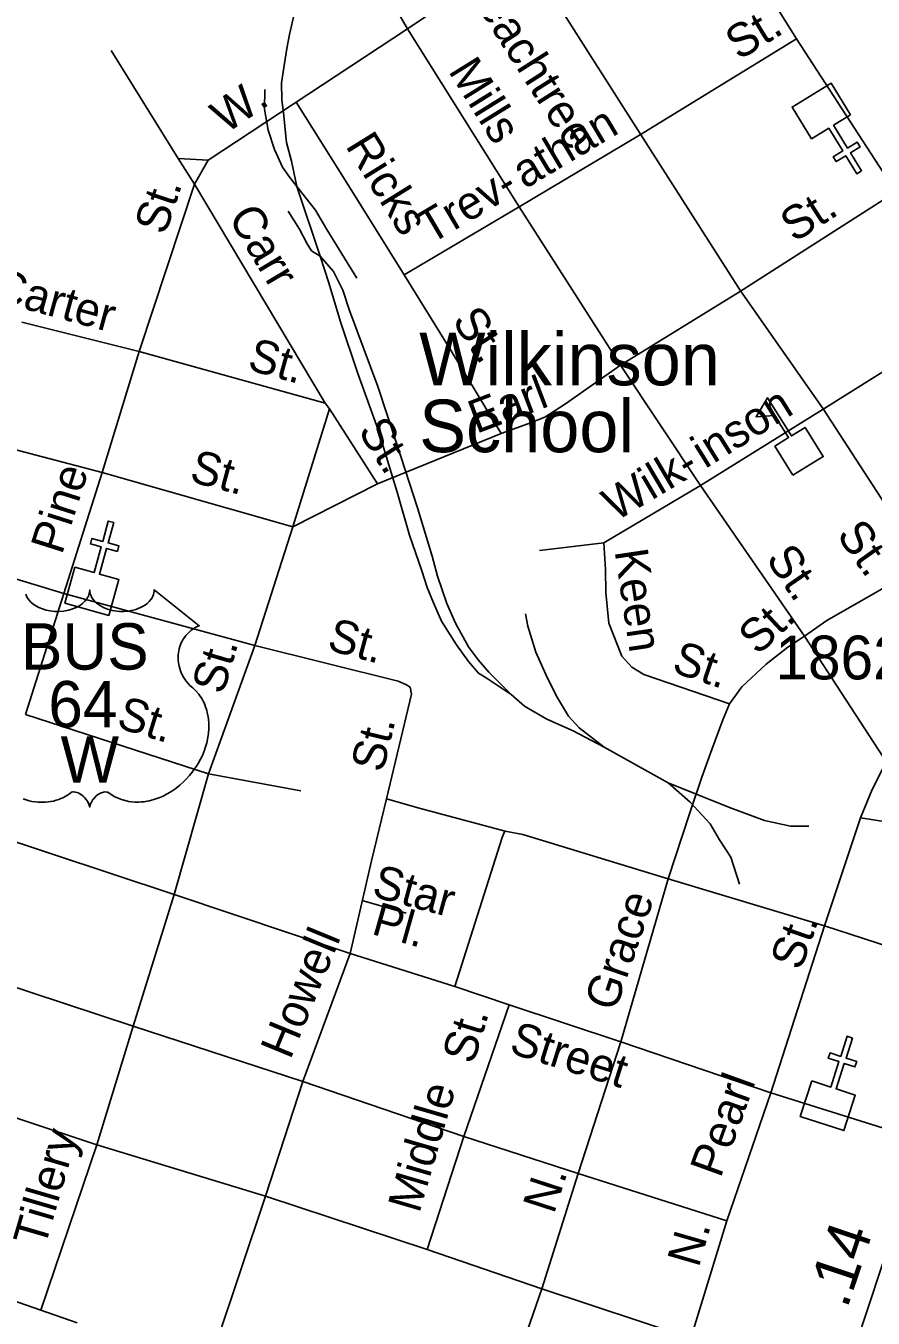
# Model space of a CAD drawing. Extents: x 2220236 to 2384410, y 720751 to 894131.
# Drawn here: x 2353307 to 2355726, y 800551 to 804239 of the extents above; entities that cross this region are included whole.
import ezdxf

# ---------------------------------------------------------------- set-up
doc = ezdxf.new("R2010")
doc.units = 0
doc.layers.add('Default', color=7, linetype='Continuous')

msp = doc.modelspace()

# ---------------------------------------------------------------- linework, layer by layer
at = {"layer": 'Default'}
for p, q in [((2354396.3, 804230.6), (2354724.5, 804452.6)), ((2353828.1, 803856), (2354396.3, 804230.6)), ((2354715.3, 803722.8), (2354396.3, 804230.6)), ((2353550.4, 804168.6), (2353742, 803860.9)), ((2355507.3, 804202.1), (2355058.7, 803926.9)), ((2355058.7, 803926.9), (2354715.3, 803722.8)), ((2353788.8, 803787.6), (2353742, 803860.9)), ((2353742, 803860.9), (2353828.1, 803856)), ((2353828.1, 803856), (2353788.8, 803787.6)), ((2353630.7, 803309.7), (2353788.8, 803787.6)), ((2353788.8, 803787.6), (2354162.1, 803162.1)), ((2354147.2, 803581.9), (2354080.8, 803781.1)), ((2355344, 803480.3), (2355790.4, 803765.6)), ((2354715.3, 803722.8), (2354387.6, 803529.1)), ((2355004.7, 803270.4), (2354715.3, 803722.8)), ((2355004.7, 803270.4), (2355344, 803480.3)), ((2356012.6, 803414.4), (2355579.9, 803143.2)), ((2353296.2, 803393.4), (2353630.7, 803309.7)), ((2353524.9, 802964.1), (2353630.7, 803309.7)), ((2353630.7, 803309.7), (2354162.1, 803162.1)), ((2355232.8, 802927.1), (2355004.7, 803270.4)), ((2354069, 802809.5), (2354174.4, 803146.4)), ((2354174.4, 803146.4), (2354162.1, 803162.1)), ((2354174.4, 803146.4), (2354311, 802932.1)), ((2355579.9, 803143.2), (2355232.8, 802927.1)), ((2354311, 802932.1), (2354664.4, 803075.4)), ((2353524.9, 802964.1), (2353189, 803052.5)), ((2353415.3, 802619.3), (2353524.9, 802964.1)), ((2354069, 802809.5), (2353524.9, 802964.1)), ((2354311, 802932.1), (2354069, 802809.5)), ((2355232.8, 802927.1), (2354956.7, 802764)), ((2355529.6, 802496.9), (2355232.8, 802927.1)), ((2353961, 802470.9), (2354069, 802809.5)), ((2354956.7, 802764), (2354773.1, 802741.7)), ((2353084.1, 802718.7), (2353415.3, 802619.3)), ((2353306.5, 802273.7), (2353415.3, 802619.3)), ((2353415.3, 802619.3), (2353961, 802470.9)), ((2355768, 802131.9), (2355529.6, 802496.9)), ((2353828.5, 802104.8), (2353961, 802470.9)), ((2353306.5, 802273.7), (2353828.5, 802104.8)), ((2354957.7, 802180.2), (2355140.9, 802078.4)), ((2353731.1, 801759.6), (2353828.5, 802104.8)), ((2353828.5, 802104.8), (2354091.9, 802055.9)), ((2355587.1, 801670.8), (2355689.6, 801978.5)), ((2355005.8, 801339), (2355140.7, 801804.9)), ((2355140.7, 801804.9), (2355587.1, 801670.8)), ((2353613.2, 801384.4), (2353731.1, 801759.6)), ((2355433.3, 801194.2), (2355587.1, 801670.8)), ((2356029.3, 801525.3), (2355587.1, 801670.8)), ((2354233, 801591.6), (2354098.2, 801225.8)), ((2353077.8, 801560.3), (2353613.2, 801384.4)), ((2354557.2, 801069.5), (2354686.5, 801445.1)), ((2353509.8, 801045), (2353613.2, 801384.4)), ((2353613.2, 801384.4), (2354098.2, 801225.8)), ((2354883.7, 800963.8), (2355005.8, 801339)), ((2354098.2, 801225.8), (2353991.4, 800899)), ((2354098.2, 801225.8), (2354557.2, 801069.5)), ((2355307.9, 800828), (2355433.3, 801194.2)), ((2353349.8, 800573.2), (2353509.8, 801045)), ((2354453.2, 800746.6), (2354557.2, 801069.5)), ((2354557.2, 801069.5), (2354883.7, 800963.8)), ((2354780.3, 800634.5), (2354883.7, 800963.8)), ((2354883.7, 800963.8), (2355307.9, 800828)), ((2353827.7, 800410.6), (2353991.4, 800899)), ((2355307.9, 800828), (2355205.4, 800493.5)), ((2352813.5, 800760.9), (2353349.8, 800573.2)), ((2354618.7, 800174.7), (2354780.3, 800634.5)), ((2353349.8, 800573.2), (2353453.9, 800536.9))]:
    msp.add_line(p, q, dxfattribs=at)
for points in [[(2356308, 802947.4), (2356270.2, 803024), (2356012.6, 803414.4), (2355887.9, 803630.8), (2355790.4, 803765.6), (2355507.3, 804202.1), (2355362.5, 804434.3), (2355160.9, 804731.8), (2354963.2, 805055.2), (2354676.1, 805485.7), (2354434, 805830.5), (2354250.4, 806100), (2353919.2, 806542.8)], [(2353682, 806503.7), (2353791.9, 806122.5), (2353838.8, 805926), (2353869.9, 805835.6), (2353914.4, 805743.6), (2353994.4, 805616.1), (2354148, 805366.9), (2354259.2, 805203.8), (2354519.5, 804790.9), (2354727.5, 804455.6), (2355061.7, 803929.9), (2355347, 803483.3), (2355582.9, 803146.2), (2355866.4, 802709.3)], [(2354396.3, 804230.6), (2354232, 804514.6), (2354219.5, 804544.5), (2354217.3, 804564.4), (2354223, 804588.4), (2354274.5, 804635.1), (2354336, 804677.9), (2354516.5, 804787.9)], [(2354080.8, 803781.1), (2354065.9, 803852.9), (2354051.3, 803906.7), (2354042.3, 803990.6), (2354037.9, 804028.4), (2354037.2, 804076.4), (2354044.7, 804126.6), (2354052.2, 804174.5), (2354059.5, 804214.6), (2354073, 804272.8)], [(2353989.5, 804057.9), (2353988.2, 804001.8), (2353998.8, 803942), (2354017.5, 803886.3), (2354040.2, 803836.4), (2354060.6, 803806.9), (2354080.8, 803781.1)], [(2354078.5, 804021.5), (2354223.6, 803791.1), (2354387.6, 803529.1)], [(2354080.8, 803781.1), (2354133.6, 803713.6), (2354166.3, 803658.1), (2354251.8, 803519.2)], [(2354055.7, 803710.8), (2354088.2, 803659.1), (2354110.7, 803617.4), (2354122.9, 803597.5), (2354147.2, 803581.9)], [(2355867.9, 801058.1), (2355433.3, 801194.2), (2355005.8, 801339), (2354686.5, 801445.1), (2354532, 801497.3), (2354233, 801591.6), (2353731.1, 801759.6), (2353201.2, 801935), (2352868, 802047.1), (2352538.9, 802151.1), (2351878.4, 802371), (2351433, 802506.8), (2350991.9, 802650.3), (2350559.5, 802789.4), (2349666.5, 803100.7), (2349612.9, 803132.7), (2349568.5, 803170.3), (2349530.8, 803209.1), (2349493.2, 803261.6), (2349427.1, 803382.5), (2349307.3, 803662.3)], [(2354147.2, 803581.9), (2354185.6, 803538.5), (2354212.4, 803484.7), (2354230.9, 803427.1), (2354311.6, 803210.1), (2354367.5, 803042.7), (2354425.6, 802863.6), (2354467.2, 802726), (2354482, 802668.2), (2354509, 802590.7), (2354533.7, 802534.8), (2354570.4, 802467.3), (2354598.8, 802429.7), (2354629.2, 802394.1), (2354692.1, 802330.8)], [(2354147.2, 803581.9), (2354172.1, 803506.3), (2354205.4, 803394.6), (2354255.1, 803247.4), (2354313.1, 803086.1), (2354367.1, 802908.8), (2354402.6, 802785.2), (2354437.7, 802683.8), (2354452.5, 802636), (2354470.9, 802592.1), (2354493.6, 802540.4), (2354536.4, 802472.9), (2354570.9, 802425.3), (2354599.3, 802391.7), (2354621.5, 802378), (2354692.1, 802330.8)], [(2354387.6, 803529.1), (2354520.9, 803312.1), (2354664.4, 803075.4)], [(2354664.4, 803075.4), (2354740.1, 803103.8), (2354789, 803122.7), (2354848.1, 803160.5), (2355004.7, 803270.4)], [(2354956.7, 802764), (2354961.6, 802688), (2354962.5, 802622), (2354971.5, 802534.1), (2355008.5, 802440.6), (2355037, 802408.9), (2355071.1, 802387.5), (2355316.2, 802304.5)], [(2355529.6, 802496.9), (2355593.2, 802541.7), (2355889, 802711.2)], [(2353307.3, 802617.6), (2353308.3, 802614.3), (2353311.3, 802608.1), (2353316.1, 802600.7), (2353322.9, 802593.5), (2353330.6, 802587.2), (2353335.7, 802583.9), (2353344.5, 802579.2), (2353354.5, 802575), (2353365.6, 802571.8), (2353376.9, 802569.5), (2353389.3, 802568.1), (2353401.5, 802567.9), (2353414.7, 802568.9), (2353429.3, 802571.7), (2353436, 802573.5), (2353443.6, 802576), (2353450.5, 802578.9), (2353458.2, 802583), (2353464.4, 802587), (2353469.2, 802590.5), (2353476, 802597), (2353481.5, 802603.8), (2353483.7, 802607.6), (2353485.7, 802611.2), (2353488.4, 802619), (2353489.2, 802622.4), (2353489.7, 802629.5), (2353490.1, 802623.5), (2353490.8, 802619.8), (2353491.7, 802616.2), (2353493.3, 802612.3), (2353496, 802606.8), (2353499, 802602.3), (2353504.8, 802595.5), (2353508.3, 802592.2), (2353511.6, 802589.5), (2353520.3, 802583.5), (2353530.6, 802578.3), (2353535.6, 802576.1), (2353540.7, 802574.3), (2353547.3, 802572.3), (2353554, 802570.7), (2353560.7, 802569.6), (2353567.5, 802568.6), (2353574.5, 802568.1), (2353580.2, 802567.9), (2353587.2, 802568), (2353593.7, 802568.4), (2353600.3, 802569.1), (2353607.6, 802570.3), (2353613.4, 802571.6), (2353621.2, 802573.7), (2353628.1, 802576.2), (2353634.3, 802578.9), (2353642.3, 802583), (2353648.7, 802587.1), (2353653.4, 802590.9), (2353659.1, 802596), (2353664.4, 802602.2), (2353667.5, 802606.7), (2353669.7, 802611.3), (2353671.7, 802616.2), (2353673, 802621.3), (2353673.6, 802625.8), (2353673.7, 802629.6), (2353802.3, 802527.2), (2353799.3, 802526), (2353792.3, 802522.6), (2353786.8, 802519.4), (2353777.9, 802513.1), (2353774.1, 802509.7), (2353770.3, 802506.1), (2353766.8, 802502.3), (2353763.8, 802498.8), (2353760, 802493.6), (2353756.7, 802488.4), (2353753.4, 802482.7), (2353751, 802477.8), (2353747.1, 802467.5), (2353745.2, 802460.9), (2353744, 802455.4), (2353742.4, 802443.9), (2353742.1, 802438.4), (2353742.1, 802433), (2353742.4, 802427.3), (2353742.9, 802421.9), (2353743.9, 802416.2), (2353744.8, 802411.2), (2353746.4, 802405), (2353748.7, 802397.9), (2353751.5, 802390.9), (2353757.4, 802379.8), (2353764.9, 802368.4), (2353770.3, 802362), (2353775.6, 802356.5), (2353783.6, 802349.8), (2353787.9, 802346), (2353792.8, 802341.1), (2353800.8, 802331.7), (2353804.1, 802327.3), (2353807.4, 802322.4), (2353810.5, 802317.3), (2353813.5, 802311.8), (2353815.9, 802307), (2353820.4, 802296), (2353823.7, 802285.3), (2353825.3, 802279.7), (2353827.7, 802267.1), (2353828.6, 802260.8), (2353829.6, 802248.5), (2353829.6, 802233.6), (2353828.5, 802219.5), (2353825.8, 802203), (2353823.6, 802193.1), (2353820.2, 802181.7), (2353817, 802171.7), (2353811.1, 802157.1), (2353805.9, 802146.4), (2353799.1, 802134), (2353794.5, 802126.4), (2353789.1, 802118.4), (2353782.3, 802109.1), (2353774.4, 802099.2), (2353764.9, 802088.8), (2353757.3, 802081.1), (2353747.2, 802072.2), (2353741.2, 802067.2), (2353732.5, 802060.6), (2353720.7, 802052.7), (2353709, 802046), (2353699, 802040.9), (2353690.2, 802037.1), (2353678.8, 802032.7), (2353659.8, 802027.5), (2353652.9, 802026), (2353644.7, 802024.8), (2353637, 802024.1), (2353629.6, 802023.6), (2353619.6, 802023.6), (2353609.6, 802024.4), (2353600.2, 802025.7), (2353590.4, 802027.8), (2353580.2, 802030.8), (2353570.8, 802034.5), (2353561.4, 802039.1), (2353545.5, 802049.1), (2353540.9, 802051.6), (2353538.3, 802052.3), (2353532.2, 802052.6), (2353526.4, 802051.4), (2353520.5, 802049), (2353516.9, 802047.1), (2353512.2, 802044), (2353508.5, 802041.1), (2353504.1, 802036.9), (2353501.1, 802033.4), (2353498.8, 802030.7), (2353494.3, 802023.6), (2353492.7, 802020.3), (2353491, 802015.9), (2353489.6, 802009.6), (2353487.5, 802017.6), (2353485.2, 802022.9), (2353482.4, 802027.5), (2353479.6, 802031.5), (2353475.1, 802036.7), (2353471.1, 802040.6), (2353466.2, 802044.5), (2353461.1, 802047.6), (2353456.9, 802049.8), (2353453.1, 802051.2), (2353448.5, 802052.3), (2353444.7, 802052.6), (2353441.6, 802052.6), (2353437.3, 802051.6), (2353431.5, 802047.4), (2353426, 802043.6), (2353420, 802039.9), (2353412.8, 802036.1), (2353407.6, 802033.6), (2353401.4, 802031.2), (2353394.1, 802028.8), (2353386.2, 802026.7), (2353378.1, 802025.1), (2353370.9, 802024), (2353363.2, 802023.3), (2353356.3, 802023.1), (2353349.1, 802023.2), (2353342.4, 802023.7), (2353334.5, 802024.4), (2353324.8, 802025.8), (2353316.8, 802027.6), (2353308.3, 802029.9), (2353299.5, 802032.7)], [(2354733.3, 802561.4), (2354739.7, 802525.5), (2354762.5, 802451.8), (2354791.4, 802388.1), (2354822.1, 802326.5), (2354856.6, 802268.9), (2354887, 802235.3), (2354957.7, 802180.2)], [(2355316.2, 802304.5), (2355351.4, 802352.7), (2355420.6, 802417.6), (2355482.1, 802466.3), (2355529.6, 802496.9)], [(2353961, 802470.9), (2354369.6, 802369.1), (2354391.8, 802359.2), (2354403.9, 802351.5), (2354408.1, 802331.4), (2354336.4, 802033.3)], [(2354692.1, 802330.8), (2354730.4, 802297.4), (2354794.8, 802260.2), (2354869.2, 802227), (2354957.7, 802180.2)], [(2355140.7, 801804.9), (2355202.3, 801992.7), (2355237, 802095.3), (2355265.7, 802173.8), (2355296.7, 802258.3), (2355316.2, 802304.5)], [(2355689.6, 801978.5), (2355723, 802059.4), (2355752.2, 802117.8), (2355768, 802131.9)], [(2355140.9, 802078.4), (2355315.7, 802008.5), (2355416, 801971.6), (2355490.3, 801954.6), (2355528.1, 801955), (2355542.1, 801955.2)], [(2355140.9, 802078.4), (2355203.6, 802023.2), (2355260.1, 801961.9), (2355286.8, 801916.1), (2355319.5, 801866.6), (2355344.2, 801789)], [(2354336.4, 802033.3), (2354293.8, 801856.2), (2354233, 801591.6)], [(2354336.4, 802033.3), (2354434.2, 802005.4), (2354675.5, 801940.7)], [(2355689.6, 801978.5), (2355962.5, 801935.9), (2356009.8, 801935.9), (2356068.1, 801950.1), (2356115.4, 801951.7), (2356166.1, 801946.8)], [(2354532, 801497.3), (2354666.9, 801922.6), (2354672.7, 801936.6), (2354675.5, 801940.7)], [(2354675.5, 801940.7), (2354725.9, 801931.2), (2355140.7, 801804.9)], [(2354267.7, 801742.6), (2354392.4, 801706.3)], [(2351644.3, 801655.7), (2352307.5, 801440.5), (2352636.6, 801334.5), (2352967.8, 801226.6), (2353509.8, 801045), (2353991.4, 800899), (2354453.2, 800746.6), (2354780.3, 800634.5), (2355205.4, 800493.5), (2355640.4, 800366.3)], [(2355867.9, 801058.1), (2355759.7, 800727.7), (2355640.4, 800366.3)]]:
    msp.add_lwpolyline(points, dxfattribs=at)
for points in [[(2355661.3, 803985.4), (2355612.9, 803955.4), (2355652.8, 803890.6), (2355680.1, 803907.4), (2355688.4, 803893.8), (2355661.2, 803877), (2355692.7, 803825.8), (2355679.1, 803817.4), (2355647.5, 803868.6), (2355620.3, 803851.8), (2355611.9, 803865.4), (2355639.2, 803882.2), (2355599.2, 803947), (2355550.1, 803916.9), (2355494.3, 804007.5), (2355605.5, 804076)], [(2355496.9, 802956.4), (2355445.2, 803039.5), (2355484.3, 803063.9), (2355444.6, 803127.6), (2355391.8, 803123.3), (2355424.5, 803178), (2355492.4, 803068.9), (2355531.5, 803093.3), (2355583.3, 803010.1)], [(2353447.1, 802694), (2353502, 802678.9), (2353522.4, 802752.3), (2353491.5, 802760.8), (2353495.8, 802776.2), (2353526.7, 802767.7), (2353542.7, 802825.6), (2353558.2, 802821.3), (2353542.1, 802763.4), (2353572.9, 802754.8), (2353568.7, 802739.4), (2353537.8, 802748), (2353517.5, 802674.6), (2353573, 802659.1), (2353544.5, 802556.5), (2353418.7, 802591.5)], [(2355550.5, 801227.7), (2355604.8, 801210.3), (2355628.1, 801282.8), (2355597.7, 801292.6), (2355602.6, 801307.8), (2355633.1, 801298), (2355651.5, 801355.2), (2355666.8, 801350.3), (2355648.3, 801293.1), (2355678.8, 801283.2), (2355673.8, 801268), (2355643.4, 801277.9), (2355620, 801205.4), (2355674.8, 801187.6), (2355642.1, 801086.3), (2355517.8, 801126.4)]]:
    msp.add_lwpolyline(points, close=True, dxfattribs=at)

# ---------------------------------------------------------------- texts
for s, height, rotation, p in [('Peachtree', 95, 302.4451, (2354549.8, 804366)), ('St.', 95, 31.5275, (2355342.2, 804139.3)), ('Mills', 95, 301.8838, (2354511.5, 804110.6)), ('W.', 95, 34.2388, (2353878.4, 803929.9)), ('athan', 95, 30.7254, (2354731.7, 803772.6)), ('Ricks', 95, 301.8838, (2354217.7, 803896.9)), ('Trev-', 95, 30.6017, (2354461.7, 803614.1)), ('St.', 95, 71.6946, (2353705.3, 803639.6)), ('St.', 95, 32.5835, (2355500.7, 803619.4)), ('Carr', 95, 300.829, (2353883.1, 803693.6)), ('Carter', 95, 344.7007, (2353207.5, 803457.4)), ('St.', 95, 303.6014, (2354521.8, 803397.5)), ('St.', 95, 344.4772, (2353936.4, 803258.8)), ('Earl', 95, 20.8009, (2354593.2, 803074.4)), ('inson', 95, 31.9058, (2355246.1, 802974)), ('St.', 95, 302.5143, (2354253.4, 803083.4)), ('St.', 95, 345.1203, (2353771.1, 802939.7)), ('Wilk-', 95, 30.5717, (2354990.4, 802823.5)), ('Pine', 95, 72.3746, (2353410, 802727.3)), ('St.', 95, 305.5841, (2355619.1, 802785.7)), ('Keen', 95, 278.4963, (2354987.5, 802740.5)), ('St.', 95, 304.6023, (2355417.3, 802717.5)), ('St.', 95, 344.6938, (2354163.8, 802459.4)), ('St.', 95, 43.1629, (2355396.6, 802440.1)), ('St.', 95, 341.2915, (2355147.5, 802396.2)), ('St.', 95, 73.6493, (2353870.6, 802328.1)), ('St.', 95, 342.8251, (2353562.6, 802237.6)), ('St.', 95, 76.4758, (2354326.4, 802105.4)), ('Star', 95, 344.873, (2354291.6, 801755.4)), ('Pl.', 95, 344.2739, (2354290.6, 801647.9)), ('Grace', 95, 71.1155, (2354989.5, 801422.6)), ('Howell', 95, 67.5878, (2354062.1, 801286.1)), ('St.', 95, 70.7344, (2355519.5, 801540.2)), ('St.', 95, 73.0573, (2354584.5, 801272.4)), ('Street', 95, 342.4959, (2354683.3, 801309.1)), ('Middle', 95, 73.7102, (2354430.2, 800847.6)), ('Pearl', 95, 70.0685, (2355290, 800948)), ('Tillery', 95, 73.7102, (2353361, 800748.9)), ('N. ', 95, 71.948, (2354814.4, 800845.2)), ('.14', 125, 71.4751, (2355651.4, 800575.2)), ('N.', 95, 73.8102, (2355227.7, 800692.6))]:
    msp.add_text(s, height=height, rotation=rotation, dxfattribs=at).set_placement(p)
for s, height, p in [('Wilkinson', 150, (2354430, 803213.4)), ('School', 150, (2354430, 803022.4)), ('BUS', 132.5, (2353293.6, 802401.8)), ('1862', 125, (2355446.8, 802373.9)), ('64', 132.5, (2353371.5, 802236.8)), ('W', 132.5, (2353406.3, 802079.3))]:
    msp.add_text(s, height=height, dxfattribs=at).set_placement(p)

doc.saveas('drawing.dxf')
